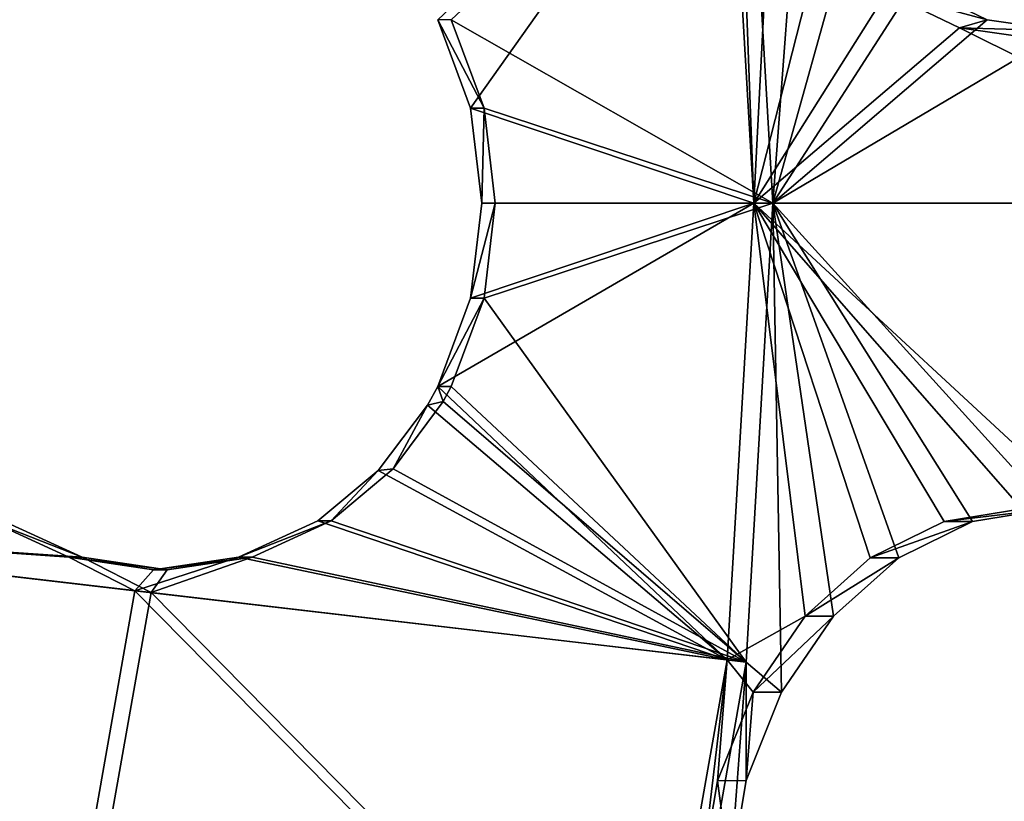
# Model space of a CAD drawing. Header units: millimetres. Extents: x 0 to 2133, y 0 to 2087.
# Tile 856 of 876: x 2057 to 2076, y 125 to 140. Entities that reach past the tile are written whole.
import ezdxf

# ---------------------------------------------------------------- set-up
doc = ezdxf.new("R2010")
doc.units = ezdxf.units.MM
doc.header["$LTSCALE"] = 25.4
doc.layers.get('0').update_dxf_attribs({"true_color": 0xff5454})

# ---------------------------------------------------------------- blocks, each defined once
blk = doc.blocks.new('COSMO-S-3382-4917.STL#2')
at = {"color": 250, "true_color": 0x282828}
mesh = blk.add_polyface(dxfattribs=at)
corners = [(1709.841, 208.672, 1539.288), (1710.486, 206.25, 1539.288), (1709.88, 193.269, 1539.288), (1711.624, 223.971, 1539.288), (1713.18, 228.005, 1539.288), (1715.203, 238.952, 1539.288), (1719.512, 248.991, 1539.288), (1720.53, 253.404, 1539.288), (1729.3, 268.606, 1539.288), (1727.528, 267.125, 1539.288), (1736.1, 279.922, 1539.288), (1742.261, 286.284, 1539.288), (1746.125, 291.615, 1539.288), (1758.024, 301.517, 1539.288), (1757.464, 302.04, 1539.288), (1769.955, 311.052, 1539.288), (1776.134, 313.868, 1539.288), (1783.424, 318.522, 1539.288), (1796.071, 322.98, 1539.288), (1797.683, 324.347, 1539.288), (1817.262, 328.591, 1539.288), (1812.531, 328.445, 1539.288), (1827.758, 330.758, 1539.288), (1839.095, 330.541, 1539.288), (1843.153, 331.254, 1539.288), (1860.945, 328.773, 1539.288), (1858.498, 329.925, 1539.288), (1873.578, 326.791, 1539.288), (1882.181, 323.337, 1539.288), (1888.182, 321.895, 1539.288), (1902.193, 314.391, 1539.288), (1902.104, 315.307, 1539.288), (1915.15, 307.118, 1539.288), (1920.405, 302.191, 1539.288), (1927.135, 297.443, 1539.288), (1936.294, 287.09, 1539.288), (1937.892, 286.419, 1539.288), (1949.402, 269.52, 1539.288), (1947.269, 274.2, 1539.288), (1955.136, 260.958, 1539.288), (1959.352, 249.987, 1539.288), (1961.381, 246.878, 1539.288), (1965.858, 229.054, 1539.288), (1965.917, 232.159, 1539.288), (1968.732, 207.323, 1539.288), (1968.68, 217.006, 1539.288), (1969.632, 201.633, 1539.288), (1968.758, 186.255, 1539.288), (1711.741, 177.98, 1539.288), (1711.508, 184.353, 1539.288), (1716.215, 162.944, 1539.288), (1715.397, 163.017, 1539.288), (1720.797, 148.592, 1539.288), (1724.472, 142.638, 1539.288), (1727.865, 134.907, 1539.288), (1736.043, 124.02, 1539.288), (1736.502, 122.154, 1539.288), (1750.594, 107.625, 1539.288), (1746.587, 110.512, 1539.288), (1757.978, 100.145, 1539.288), (1767.706, 93.925, 1539.288), (1767.283, 93.294, 1539.288), (1770.516, 91.197, 1539.288), (1786.887, 83.314, 1539.288), (1784.023, 83.796, 1539.288), (1798.311, 78.043, 1539.288), (1807.586, 76.097, 1539.288), (1813.179, 74.021, 1539.288), (1829.206, 72.482, 1539.288), (1828.419, 71.786, 1539.288), (1843.816, 71.369, 1539.288), (1851.127, 72.573, 1539.288), (1859.154, 72.776, 1539.288), (1872.717, 76.367, 1539.288), (1874.218, 75.987, 1539.288), (1893.355, 83.756, 1539.288), (1888.797, 80.957, 1539.288), (1902.685, 87.616, 1539.288), (1912.448, 94.526, 1539.288), (1915.688, 95.872, 1539.288), (1929.445, 108.368, 1539.288), (1927.624, 105.607, 1539.288), (1938.325, 116.686, 1539.288), (1943.859, 124.883, 1539.288), (1947.64, 128.953, 1539.288), (1955.275, 143.597, 1539.288), (1955.438, 142.235, 1539.288), (1963.364, 163.97, 1539.288), (1961.612, 156.346, 1539.288), (1966.073, 171.089, 1539.288), (1967.893, 185.418, 1539.288)]
mesh.append_faces([[corners[k] for k in face] for face in [(0, 1, 2), (1, 3, 4), (4, 5, 6), (6, 7, 8), (8, 10, 11), (11, 12, 13), (13, 15, 16), (16, 17, 18), (18, 19, 20), (20, 22, 23), (23, 24, 25), (25, 27, 28), (28, 29, 30), (30, 32, 33), (33, 34, 35), (35, 36, 37), (37, 39, 40), (40, 41, 42), (42, 43, 44), (48, 50, 51), (51, 50, 52), (52, 53, 54), (54, 55, 56), (56, 57, 58), (58, 57, 59), (59, 60, 61), (61, 60, 62), (62, 63, 64), (64, 63, 65), (65, 66, 67), (67, 68, 69), (69, 68, 70), (70, 71, 72), (72, 73, 74), (74, 75, 76), (76, 75, 77), (77, 78, 79), (79, 80, 81), (81, 80, 82), (82, 83, 84), (84, 85, 86), (86, 87, 88), (88, 87, 89), (89, 90, 47)]], dxfattribs={"vtx0": -1, "vtx1": -1, "color": 250})
mesh.append_faces([[corners[k] for k in face] for face in [(1, 0, 3), (4, 3, 5), (6, 5, 7), (8, 7, 9), (8, 9, 10), (11, 10, 12), (13, 12, 14), (13, 14, 15), (16, 15, 17), (18, 17, 19), (20, 19, 21), (20, 21, 22), (23, 22, 24), (25, 24, 26), (25, 26, 27), (28, 27, 29), (30, 29, 31), (30, 31, 32), (33, 32, 34), (35, 34, 36), (37, 36, 38), (37, 38, 39), (40, 39, 41), (42, 41, 43), (44, 43, 45), (44, 45, 46), (44, 46, 47), (1, 48, 2), (48, 1, 49), (48, 49, 50), (52, 50, 53), (54, 53, 55), (56, 55, 57), (59, 57, 60), (62, 60, 63), (65, 63, 66), (67, 66, 68), (70, 68, 71), (72, 71, 73), (74, 73, 75), (77, 75, 78), (79, 78, 80), (82, 80, 83), (84, 83, 85), (86, 85, 87), (89, 87, 90), (47, 90, 44)]], dxfattribs={"vtx0": -1, "vtx2": -1, "color": 250})
mesh = blk.add_polyface(dxfattribs=at)
corners = [(1735.545, 182.32, 1669.288), (1734.489, 198.294, 1669.288), (1734.03, 194.764, 1669.288), (1736.958, 178.45, 1669.288), (1738.52, 170.143, 1669.288), (1743.139, 159.432, 1669.288), (1742.915, 158.403, 1669.288), (1748.668, 147.265, 1669.288), (1752.806, 141.927, 1669.288), (1755.697, 136.885, 1669.288), (1765.612, 126.568, 1669.288), (1763.905, 127.41, 1669.288), (1773.176, 118.973, 1669.288), (1781.093, 113.91, 1669.288), (1780.749, 113.397, 1669.288), (1783.38, 111.69, 1669.288), (1798.69, 104.411, 1669.288), (1794.373, 105.666, 1669.288), (1806.002, 100.985, 1669.288), (1817.766, 98.414, 1669.288), (1818.103, 97.711, 1669.288), (1837.633, 96.135, 1669.288), (1830.506, 95.892, 1669.288), (1843.037, 95.552, 1669.288), (1857.572, 97.657, 1669.288), (1855.52, 96.697, 1669.288), (1867.781, 99.311, 1669.288), (1876.863, 102.925, 1669.288), (1879.646, 103.356, 1669.288), (1894.808, 111.749, 1669.288), (1890.949, 108.776, 1669.288), (1901.532, 115.495, 1669.288), (1910.759, 123.809, 1669.288), (1911.247, 123.418, 1669.288), (1924.139, 138.671, 1669.288), (1919.955, 132.435, 1669.288), (1927.537, 142.418, 1669.288), (1934.465, 155.795, 1669.288), (1933.884, 153.229, 1669.288), (1938.908, 164.713, 1669.288), (1941.363, 174.565, 1669.288), (1942.539, 176.712, 1669.288), (1944.585, 194.301, 1669.288), (1944.725, 189.056, 1669.288), (1944.661, 214.083, 1669.288), (1945.436, 201.571, 1669.288), (1735.449, 219.752, 1669.288), (1733.998, 207.3, 1669.288), (1735.82, 218.247, 1669.288), (1738.363, 231.944, 1669.288), (1740.903, 237.587, 1669.288), (1742.698, 243.706, 1669.288), (1749.554, 255.616, 1669.288), (1748.393, 254.874, 1669.288), (1755.37, 265.289, 1669.288), (1761.461, 271.682, 1669.288), (1763.529, 274.805, 1669.288), (1776.193, 285.204, 1669.288), (1772.757, 283.29, 1669.288), (1782.924, 290.624, 1669.288), (1793.219, 295.693, 1669.288), (1793.886, 296.705, 1669.288), (1811.921, 302.771, 1669.288), (1805.491, 301.445, 1669.288), (1817.575, 304.781, 1669.288), (1831.625, 306.182, 1669.288), (1829.968, 306.663, 1669.288), (1842.498, 307.066, 1669.288), (1851.619, 305.802, 1669.288), (1854.987, 305.985, 1669.288), (1871.179, 301.645, 1669.288), (1867.26, 303.434, 1669.288), (1879.146, 299.45, 1669.288), (1889.599, 293.861, 1669.288), (1890.477, 294.088, 1669.288), (1906.213, 282.732, 1669.288), (1901.094, 287.423, 1669.288), (1910.849, 279.549, 1669.288), (1920.421, 268.66, 1669.288), (1919.603, 270.577, 1669.288), (1927.235, 260.632, 1669.288), (1931.708, 252.154, 1669.288), (1933.638, 249.854, 1669.288), (1939.668, 233.809, 1669.288), (1938.72, 238.395, 1669.288), (1942.412, 226.415, 1669.288), (1944.013, 214.29, 1669.288)]
mesh.append_faces([[corners[k] for k in face] for face in [(44, 43, 45), (2, 46, 47)]], dxfattribs={"vtx0": -1, "color": 250})
mesh.append_faces([[corners[k] for k in face] for face in [(0, 1, 2), (1, 0, 3), (3, 4, 5), (5, 7, 8), (8, 9, 10), (10, 12, 13), (13, 15, 16), (16, 18, 19), (19, 20, 21), (21, 23, 24), (24, 26, 27), (27, 28, 29), (29, 31, 32), (32, 33, 34), (34, 36, 37), (37, 39, 40), (40, 41, 42), (46, 48, 49), (49, 50, 51), (51, 52, 53), (53, 52, 54), (54, 55, 56), (56, 57, 58), (58, 57, 59), (59, 60, 61), (61, 62, 63), (63, 62, 64), (64, 65, 66), (66, 65, 67), (67, 68, 69), (69, 70, 71), (71, 70, 72), (72, 73, 74), (74, 75, 76), (76, 75, 77), (77, 78, 79), (79, 78, 80), (80, 81, 82), (82, 83, 84), (84, 83, 85), (85, 86, 44)]], dxfattribs={"vtx0": -1, "vtx1": -1, "color": 250})
mesh.append_faces([[corners[k] for k in face] for face in [(42, 43, 44), (46, 2, 1)]], dxfattribs={"vtx0": -1, "vtx1": -1, "vtx2": -1, "color": 250})
mesh.append_faces([[corners[k] for k in face] for face in [(3, 0, 4), (5, 4, 6), (5, 6, 7), (8, 7, 9), (10, 9, 11), (10, 11, 12), (13, 12, 14), (13, 14, 15), (16, 15, 17), (16, 17, 18), (19, 18, 20), (21, 20, 22), (21, 22, 23), (24, 23, 25), (24, 25, 26), (27, 26, 28), (29, 28, 30), (29, 30, 31), (32, 31, 33), (34, 33, 35), (34, 35, 36), (37, 36, 38), (37, 38, 39), (40, 39, 41), (42, 41, 43), (46, 1, 48), (49, 48, 50), (51, 50, 52), (54, 52, 55), (56, 55, 57), (59, 57, 60), (61, 60, 62), (64, 62, 65), (67, 65, 68), (69, 68, 70), (72, 70, 73), (74, 73, 75), (77, 75, 78), (80, 78, 81), (82, 81, 83), (85, 83, 86), (44, 86, 42)]], dxfattribs={"vtx0": -1, "vtx2": -1, "color": 250})
mesh = blk.add_polyface(dxfattribs=at)
corners = [(1734.165, 205.552, 1666.919), (1735.133, 201.301, 1666.919), (1734.849, 188.578, 1666.919), (1736.212, 222.415, 1666.919), (1735.839, 213.433, 1666.919), (1737.949, 225.401, 1666.919), (1740.938, 238.731, 1666.919), (1741.435, 237.042, 1666.919), (1748.221, 254.078, 1666.919), (1746.248, 248.201, 1666.919), (1752.324, 258.725, 1666.919), (1757.87, 268.058, 1666.919), (1759.581, 268.472, 1666.919), (1769.638, 280.309, 1666.919), (1767.92, 277.312, 1666.919), (1777.229, 285.123, 1666.919), (1783.218, 290.514, 1666.919), (1787.382, 291.801, 1666.919), (1798.259, 298.408, 1666.919), (1798.242, 297.255, 1666.919), (1809.661, 301.411, 1666.919), (1814.372, 303.787, 1666.919), (1821.486, 304.213, 1666.919), (1831.139, 306.512, 1666.919), (1833.556, 305.624, 1666.919), (1839.632, 306.854, 1666.919), (1839.632, 305.801, 1666.919), (1848.125, 306.512, 1666.919), (1845.708, 305.624, 1666.919), (1857.778, 304.213, 1666.919), (1864.892, 303.787, 1666.919), (1869.603, 301.411, 1666.919), (1881.005, 298.408, 1666.919), (1881.022, 297.255, 1666.919), (1896.046, 290.514, 1666.919), (1891.882, 291.801, 1666.919), (1902.035, 285.123, 1666.919), (1909.627, 280.309, 1666.919), (1911.344, 277.312, 1666.919), (1921.394, 268.058, 1666.919), (1919.683, 268.472, 1666.919), (1926.94, 258.725, 1666.919), (1931.043, 254.078, 1666.919), (1933.016, 248.201, 1666.919), (1938.326, 238.731, 1666.919), (1937.829, 237.042, 1666.919), (1941.315, 225.401, 1666.919), (1943.052, 222.415, 1666.919), (1943.425, 213.433, 1666.919), (1945.099, 205.552, 1666.919), (1944.131, 201.301, 1666.919), (1944.415, 188.578, 1666.919), (1735.839, 189.17, 1666.919), (1738.247, 171.935, 1666.919), (1737.949, 177.202, 1666.919), (1741.435, 165.561, 1666.919), (1744.27, 156.052, 1666.919), (1746.248, 154.402, 1666.919), (1752.764, 141.341, 1666.919), (1752.324, 143.878, 1666.919), (1759.581, 134.131, 1666.919), (1763.507, 128.182, 1666.919), (1767.92, 125.291, 1666.919), (1776.222, 116.918, 1666.919), (1777.229, 117.48, 1666.919), (1790.579, 107.839, 1666.919), (1787.382, 110.802, 1666.919), (1798.242, 105.348, 1666.919), (1806.207, 101.181, 1666.919), (1809.661, 101.192, 1666.919), (1822.7, 97.115, 1666.919), (1821.486, 98.39, 1666.919), (1833.556, 96.979, 1666.919), (1839.632, 95.749, 1666.919), (1845.708, 96.979, 1666.919), (1856.564, 97.115, 1666.919), (1857.778, 98.39, 1666.919), (1873.057, 101.181, 1666.919), (1869.603, 101.192, 1666.919), (1881.022, 105.348, 1666.919), (1888.685, 107.839, 1666.919), (1891.882, 110.802, 1666.919), (1903.042, 116.918, 1666.919), (1902.035, 117.48, 1666.919), (1911.344, 125.291, 1666.919), (1915.757, 128.182, 1666.919), (1919.683, 134.131, 1666.919), (1926.5, 141.341, 1666.919), (1926.94, 143.878, 1666.919), (1934.994, 156.052, 1666.919), (1933.016, 154.402, 1666.919), (1937.829, 165.561, 1666.919), (1941.017, 171.935, 1666.919), (1941.315, 177.202, 1666.919), (1943.425, 189.17, 1666.919)]
mesh.append_faces([[corners[k] for k in face] for face in [(0, 1, 2), (1, 3, 4), (4, 3, 5), (5, 6, 7), (7, 8, 9), (9, 8, 10), (10, 11, 12), (12, 13, 14), (14, 13, 15), (15, 16, 17), (17, 18, 19), (19, 18, 20), (20, 21, 22), (22, 23, 24), (24, 25, 26), (26, 27, 28), (28, 27, 29), (29, 30, 31), (31, 32, 33), (33, 34, 35), (35, 34, 36), (36, 37, 38), (38, 39, 40), (40, 39, 41), (41, 42, 43), (43, 44, 45), (45, 44, 46), (46, 47, 48), (48, 49, 50), (2, 52, 53), (52, 2, 1), (53, 55, 56), (56, 57, 58), (58, 60, 61), (61, 62, 63), (63, 64, 65), (65, 67, 68), (68, 69, 70), (70, 72, 73), (73, 74, 75), (75, 76, 77), (77, 79, 80), (80, 81, 82), (82, 84, 85), (85, 86, 87), (87, 88, 89), (89, 91, 92), (92, 93, 51)]], dxfattribs={"vtx0": -1, "vtx1": -1, "color": 250})
mesh.append_faces([[corners[k] for k in face] for face in [(1, 0, 3), (5, 3, 6), (7, 6, 8), (10, 8, 11), (12, 11, 13), (15, 13, 16), (17, 16, 18), (20, 18, 21), (22, 21, 23), (24, 23, 25), (26, 25, 27), (29, 27, 30), (31, 30, 32), (33, 32, 34), (36, 34, 37), (38, 37, 39), (41, 39, 42), (43, 42, 44), (46, 44, 47), (48, 47, 49), (50, 49, 51), (53, 52, 54), (53, 54, 55), (56, 55, 57), (58, 57, 59), (58, 59, 60), (61, 60, 62), (63, 62, 64), (65, 64, 66), (65, 66, 67), (68, 67, 69), (70, 69, 71), (70, 71, 72), (73, 72, 74), (75, 74, 76), (77, 76, 78), (77, 78, 79), (80, 79, 81), (82, 81, 83), (82, 83, 84), (85, 84, 86), (87, 86, 88), (89, 88, 90), (89, 90, 91), (92, 91, 93), (51, 93, 94), (51, 94, 50)]], dxfattribs={"vtx0": -1, "vtx2": -1, "color": 250})
mesh = blk.add_polyface(dxfattribs=at)
corners = [(1914.234, 210.021, 1693.573), (1909.338, 203.115, 1696.989), (1908.713, 204.801, 1697.324)]
mesh.append_faces([[corners[k] for k in face] for face in [(0, 1, 2)]], dxfattribs={"color": 250})
mesh = blk.add_polyface(dxfattribs=at)
corners = [(1915.11, 201.301, 1694.288), (1914.6, 210.064, 1694.288), (1908.971, 204.801, 1698.102)]
mesh.append_faces([[corners[k] for k in face] for face in [(0, 1, 2)]], dxfattribs={"color": 250})
mesh = blk.add_polyface(dxfattribs=at)
corners = [(1914.742, 201.301, 1693.573), (1909.338, 203.115, 1696.989), (1914.234, 210.021, 1693.573)]
mesh.append_faces([[corners[k] for k in face] for face in [(0, 1, 2)]], dxfattribs={"color": 250})
mesh = blk.add_polyface(dxfattribs=at)
corners = [(1914.742, 201.301, 1693.573), (1914.234, 210.021, 1693.573), (1914.437, 209.545, 1693.474)]
mesh.append_faces([[corners[k] for k in face] for face in [(0, 1, 2)]], dxfattribs={"color": 250})
mesh = blk.add_polyface(dxfattribs=at)
corners = [(1915.61, 208.01, 1693.754), (1914.6, 210.064, 1694.288), (1915.11, 201.301, 1694.288)]
mesh.append_faces([[corners[k] for k in face] for face in [(0, 1, 2)]], dxfattribs={"color": 250})
mesh = blk.add_polyface(dxfattribs=at)
corners = [(1915.084, 207.856, 1693.151), (1914.742, 201.301, 1693.573), (1914.437, 209.545, 1693.474)]
mesh.append_faces([[corners[k] for k in face] for face in [(0, 1, 2)]], dxfattribs={"color": 250})
mesh = blk.add_polyface(dxfattribs=at)
corners = [(1916.052, 206.418, 1692.568), (1914.742, 201.301, 1693.573), (1915.084, 207.856, 1693.151)]
mesh.append_faces([[corners[k] for k in face] for face in [(0, 1, 2)]], dxfattribs={"color": 250})
mesh = blk.add_polyface(dxfattribs=at)
corners = [(1916.577, 206.572, 1693.171), (1915.61, 208.01, 1693.754), (1915.11, 201.301, 1694.288)]
mesh.append_faces([[corners[k] for k in face] for face in [(0, 1, 2)]], dxfattribs={"color": 250})
mesh = blk.add_polyface(dxfattribs=at)
corners = [(1917.8, 205.477, 1692.367), (1916.577, 206.572, 1693.171), (1915.11, 201.301, 1694.288)]
mesh.append_faces([[corners[k] for k in face] for face in [(0, 1, 2)]], dxfattribs={"color": 250})
mesh = blk.add_polyface(dxfattribs=at)
corners = [(1917.275, 205.323, 1691.764), (1914.742, 201.301, 1693.573), (1916.052, 206.418, 1692.568)]
mesh.append_faces([[corners[k] for k in face] for face in [(0, 1, 2)]], dxfattribs={"color": 250})
mesh = blk.add_polyface(dxfattribs=at)
corners = [(1919.196, 204.8, 1691.396), (1917.8, 205.477, 1692.367), (1915.11, 201.301, 1694.288)]
mesh.append_faces([[corners[k] for k in face] for face in [(0, 1, 2)]], dxfattribs={"color": 250})
mesh = blk.add_polyface(dxfattribs=at)
corners = [(1917.275, 205.323, 1691.764), (1919.196, 204.8, 1691.396), (1918.67, 204.646, 1690.794), (1917.8, 205.477, 1692.367)]
mesh.append_faces([[corners[k] for k in face] for face in [(0, 1, 2), (1, 0, 3)]], dxfattribs={"vtx0": -1, "color": 250})
mesh = blk.add_polyface(dxfattribs=at)
corners = [(1918.67, 204.646, 1690.794), (1914.742, 201.301, 1693.573), (1917.275, 205.323, 1691.764)]
mesh.append_faces([[corners[k] for k in face] for face in [(0, 1, 2)]], dxfattribs={"color": 250})
mesh = blk.add_polyface(dxfattribs=at)
corners = [(1909.596, 203.115, 1697.767), (1908.713, 204.801, 1697.324), (1909.338, 203.115, 1696.989), (1908.971, 204.801, 1698.102)]
mesh.append_faces([[corners[k] for k in face] for face in [(0, 1, 2), (1, 0, 3)]], dxfattribs={"vtx0": -1, "color": 250})
mesh = blk.add_polyface(dxfattribs=at)
corners = [(1915.11, 201.301, 1694.288), (1908.971, 204.801, 1698.102), (1909.596, 203.115, 1697.767)]
mesh.append_faces([[corners[k] for k in face] for face in [(0, 1, 2)]], dxfattribs={"color": 250})
mesh = blk.add_polyface(dxfattribs=at)
corners = [(1920.665, 204.588, 1690.327), (1919.196, 204.8, 1691.396), (1915.11, 201.301, 1694.288)]
mesh.append_faces([[corners[k] for k in face] for face in [(0, 1, 2)]], dxfattribs={"color": 250})
mesh = blk.add_polyface(dxfattribs=at)
corners = [(1918.67, 204.646, 1690.794), (1920.665, 204.588, 1690.327), (1920.14, 204.434, 1689.725), (1919.196, 204.8, 1691.396)]
mesh.append_faces([[corners[k] for k in face] for face in [(0, 1, 2), (1, 0, 3)]], dxfattribs={"vtx0": -1, "color": 250})
mesh = blk.add_polyface(dxfattribs=at)
corners = [(1925.396, 201.301, 1685.666), (1914.742, 201.301, 1693.573), (1918.67, 204.646, 1690.794)]
mesh.append_faces([[corners[k] for k in face] for face in [(0, 1, 2)]], dxfattribs={"color": 250})
mesh = blk.add_polyface(dxfattribs=at)
corners = [(1925.822, 201.301, 1686.352), (1920.665, 204.588, 1690.327), (1915.11, 201.301, 1694.288)]
mesh.append_faces([[corners[k] for k in face] for face in [(0, 1, 2)]], dxfattribs={"color": 250})
mesh = blk.add_polyface(dxfattribs=at)
corners = [(1925.396, 201.301, 1685.666), (1918.67, 204.646, 1690.794), (1920.14, 204.434, 1689.725)]
mesh.append_faces([[corners[k] for k in face] for face in [(0, 1, 2)]], dxfattribs={"color": 250})
mesh = blk.add_polyface(dxfattribs=at)
corners = [(1914.742, 201.301, 1693.573), (1909.551, 201.301, 1696.874), (1909.338, 203.115, 1696.989)]
mesh.append_faces([[corners[k] for k in face] for face in [(0, 1, 2)]], dxfattribs={"color": 250})
mesh = blk.add_polyface(dxfattribs=at)
corners = [(1909.596, 203.115, 1697.767), (1909.551, 201.301, 1696.874), (1909.81, 201.301, 1697.652), (1909.338, 203.115, 1696.989)]
mesh.append_faces([[corners[k] for k in face] for face in [(0, 1, 2), (1, 0, 3)]], dxfattribs={"vtx0": -1, "color": 250})
mesh = blk.add_polyface(dxfattribs=at)
corners = [(1915.11, 201.301, 1694.288), (1909.596, 203.115, 1697.767), (1909.81, 201.301, 1697.652)]
mesh.append_faces([[corners[k] for k in face] for face in [(0, 1, 2)]], dxfattribs={"color": 250})
mesh = blk.add_polyface(dxfattribs=at)
corners = [(1914.742, 201.301, 1693.573), (1914.234, 192.582, 1693.573), (1908.713, 197.801, 1697.324)]
mesh.append_faces([[corners[k] for k in face] for face in [(0, 1, 2)]], dxfattribs={"color": 250})
mesh = blk.add_polyface(dxfattribs=at)
corners = [(1914.742, 201.301, 1693.573), (1908.713, 197.801, 1697.324), (1909.337, 199.487, 1696.989)]
mesh.append_faces([[corners[k] for k in face] for face in [(0, 1, 2)]], dxfattribs={"color": 250})
mesh = blk.add_polyface(dxfattribs=at)
corners = [(1914.742, 201.301, 1693.573), (1909.337, 199.487, 1696.989), (1909.551, 201.301, 1696.874)]
mesh.append_faces([[corners[k] for k in face] for face in [(0, 1, 2)]], dxfattribs={"color": 250})
mesh = blk.add_polyface(dxfattribs=at)
corners = [(1909.81, 201.301, 1697.652), (1909.337, 199.487, 1696.989), (1909.596, 199.487, 1697.767), (1909.551, 201.301, 1696.874)]
mesh.append_faces([[corners[k] for k in face] for face in [(0, 1, 2), (1, 0, 3)]], dxfattribs={"vtx0": -1, "color": 250})
mesh = blk.add_polyface(dxfattribs=at)
corners = [(1915.11, 201.301, 1694.288), (1909.81, 201.301, 1697.652), (1909.596, 199.487, 1697.767)]
mesh.append_faces([[corners[k] for k in face] for face in [(0, 1, 2)]], dxfattribs={"color": 250})
mesh = blk.add_polyface(dxfattribs=at)
corners = [(1915.11, 201.301, 1694.288), (1909.596, 199.487, 1697.767), (1914.6, 192.539, 1694.288)]
mesh.append_faces([[corners[k] for k in face] for face in [(0, 1, 2)]], dxfattribs={"color": 250})
mesh = blk.add_polyface(dxfattribs=at)
corners = [(1915.724, 193.416, 1692.631), (1914.234, 192.582, 1693.573), (1914.742, 201.301, 1693.573)]
mesh.append_faces([[corners[k] for k in face] for face in [(0, 1, 2)]], dxfattribs={"color": 250})
mesh = blk.add_polyface(dxfattribs=at)
corners = [(1915.275, 191.966, 1693.792), (1915.11, 201.301, 1694.288), (1914.6, 192.539, 1694.288)]
mesh.append_faces([[corners[k] for k in face] for face in [(0, 1, 2)]], dxfattribs={"color": 250})
mesh = blk.add_polyface(dxfattribs=at)
corners = [(1925.396, 201.301, 1685.666), (1921.306, 195.228, 1688.724), (1914.742, 201.301, 1693.573)]
mesh.append_faces([[corners[k] for k in face] for face in [(0, 1, 2)]], dxfattribs={"color": 250})
mesh = blk.add_polyface(dxfattribs=at)
corners = [(1921.306, 195.228, 1688.724), (1919.858, 195.466, 1689.822), (1914.742, 201.301, 1693.573)]
mesh.append_faces([[corners[k] for k in face] for face in [(0, 1, 2)]], dxfattribs={"color": 250})
mesh = blk.add_polyface(dxfattribs=at)
corners = [(1919.858, 195.466, 1689.822), (1918.375, 195.226, 1690.889), (1914.742, 201.301, 1693.573)]
mesh.append_faces([[corners[k] for k in face] for face in [(0, 1, 2)]], dxfattribs={"color": 250})
mesh = blk.add_polyface(dxfattribs=at)
corners = [(1918.375, 195.226, 1690.889), (1916.968, 194.528, 1691.845), (1914.742, 201.301, 1693.573)]
mesh.append_faces([[corners[k] for k in face] for face in [(0, 1, 2)]], dxfattribs={"color": 250})
mesh = blk.add_polyface(dxfattribs=at)
corners = [(1916.968, 194.528, 1691.845), (1915.724, 193.416, 1692.631), (1914.742, 201.301, 1693.573)]
mesh.append_faces([[corners[k] for k in face] for face in [(0, 1, 2)]], dxfattribs={"color": 250})
mesh = blk.add_polyface(dxfattribs=at)
corners = [(1918.917, 195.226, 1691.486), (1915.11, 201.301, 1694.288), (1917.51, 194.528, 1692.443)]
mesh.append_faces([[corners[k] for k in face] for face in [(0, 1, 2)]], dxfattribs={"color": 250})
mesh = blk.add_polyface(dxfattribs=at)
corners = [(1920.399, 195.466, 1690.417), (1915.11, 201.301, 1694.288), (1918.917, 195.226, 1691.486)]
mesh.append_faces([[corners[k] for k in face] for face in [(0, 1, 2)]], dxfattribs={"color": 250})
mesh = blk.add_polyface(dxfattribs=at)
corners = [(1925.822, 201.301, 1686.352), (1915.11, 201.301, 1694.288), (1920.399, 195.466, 1690.417)]
mesh.append_faces([[corners[k] for k in face] for face in [(0, 1, 2)]], dxfattribs={"color": 250})
mesh = blk.add_polyface(dxfattribs=at)
corners = [(1916.268, 193.417, 1693.23), (1915.11, 201.301, 1694.288), (1915.275, 191.966, 1693.792)]
mesh.append_faces([[corners[k] for k in face] for face in [(0, 1, 2)]], dxfattribs={"color": 250})
mesh = blk.add_polyface(dxfattribs=at)
corners = [(1917.51, 194.528, 1692.443), (1915.11, 201.301, 1694.288), (1916.268, 193.417, 1693.23)]
mesh.append_faces([[corners[k] for k in face] for face in [(0, 1, 2)]], dxfattribs={"color": 250})
mesh = blk.add_polyface(dxfattribs=at)
corners = [(1909.596, 199.487, 1697.767), (1908.713, 197.801, 1697.324), (1908.971, 197.801, 1698.102), (1909.337, 199.487, 1696.989)]
mesh.append_faces([[corners[k] for k in face] for face in [(0, 1, 2), (1, 0, 3)]], dxfattribs={"vtx0": -1, "color": 250})
mesh = blk.add_polyface(dxfattribs=at)
corners = [(1914.6, 192.539, 1694.288), (1909.596, 199.487, 1697.767), (1908.971, 197.801, 1698.102)]
mesh.append_faces([[corners[k] for k in face] for face in [(0, 1, 2)]], dxfattribs={"color": 250})
mesh = blk.add_polyface(dxfattribs=at)
corners = [(1914.234, 192.582, 1693.573), (1908.514, 197.443, 1697.431), (1908.713, 197.801, 1697.324)]
mesh.append_faces([[corners[k] for k in face] for face in [(0, 1, 2)]], dxfattribs={"color": 250})
mesh = blk.add_polyface(dxfattribs=at)
corners = [(1908.713, 197.801, 1697.324), (1908.514, 197.443, 1697.431), (1908.814, 197.513, 1698.186)]
mesh.append_faces([[corners[k] for k in face] for face in [(0, 1, 2)]], dxfattribs={"color": 250})
mesh = blk.add_polyface(dxfattribs=at)
corners = [(1908.713, 197.801, 1697.324), (1908.814, 197.513, 1698.186), (1908.971, 197.801, 1698.102)]
mesh.append_faces([[corners[k] for k in face] for face in [(0, 1, 2)]], dxfattribs={"color": 250})
mesh = blk.add_polyface(dxfattribs=at)
corners = [(1914.6, 192.539, 1694.288), (1908.971, 197.801, 1698.102), (1908.814, 197.513, 1698.186)]
mesh.append_faces([[corners[k] for k in face] for face in [(0, 1, 2)]], dxfattribs={"color": 250})
mesh = blk.add_polyface(dxfattribs=at)
corners = [(1914.6, 192.539, 1694.288), (1908.814, 197.513, 1698.186), (1907.862, 196.227, 1698.695)]
mesh.append_faces([[corners[k] for k in face] for face in [(0, 1, 2)]], dxfattribs={"color": 250})
mesh = blk.add_polyface(dxfattribs=at)
corners = [(1908.814, 197.513, 1698.186), (1908.514, 197.443, 1697.431), (1907.862, 196.227, 1698.695)]
mesh.append_faces([[corners[k] for k in face] for face in [(0, 1, 2)]], dxfattribs={"color": 250})
mesh = blk.add_polyface(dxfattribs=at)
corners = [(1914.234, 192.582, 1693.573), (1907.577, 196.199, 1697.934), (1908.514, 197.443, 1697.431)]
mesh.append_faces([[corners[k] for k in face] for face in [(0, 1, 2)]], dxfattribs={"color": 250})
mesh = blk.add_polyface(dxfattribs=at)
corners = [(1908.514, 197.443, 1697.431), (1907.577, 196.199, 1697.934), (1907.862, 196.227, 1698.695)]
mesh.append_faces([[corners[k] for k in face] for face in [(0, 1, 2)]], dxfattribs={"color": 250})
mesh = blk.add_polyface(dxfattribs=at)
corners = [(1914.234, 192.582, 1693.573), (1906.421, 195.239, 1698.553), (1907.577, 196.199, 1697.934)]
mesh.append_faces([[corners[k] for k in face] for face in [(0, 1, 2)]], dxfattribs={"color": 250})
mesh = blk.add_polyface(dxfattribs=at)
corners = [(1906.679, 195.239, 1699.328), (1907.577, 196.199, 1697.934), (1906.421, 195.239, 1698.553)]
mesh.append_faces([[corners[k] for k in face] for face in [(0, 1, 2)]], dxfattribs={"color": 250})
mesh = blk.add_polyface(dxfattribs=at)
corners = [(1914.6, 192.539, 1694.288), (1907.862, 196.227, 1698.695), (1906.679, 195.239, 1699.328)]
mesh.append_faces([[corners[k] for k in face] for face in [(0, 1, 2)]], dxfattribs={"color": 250})
mesh = blk.add_polyface(dxfattribs=at)
corners = [(1906.679, 195.239, 1699.328), (1907.862, 196.227, 1698.695), (1907.577, 196.199, 1697.934)]
mesh.append_faces([[corners[k] for k in face] for face in [(0, 1, 2)]], dxfattribs={"color": 250})
mesh = blk.add_polyface(dxfattribs=at)
corners = [(1920.399, 195.466, 1690.417), (1918.375, 195.226, 1690.889), (1919.858, 195.466, 1689.822), (1918.917, 195.226, 1691.486)]
mesh.append_faces([[corners[k] for k in face] for face in [(0, 1, 2), (1, 0, 3)]], dxfattribs={"vtx0": -1, "color": 250})
mesh = blk.add_polyface(dxfattribs=at)
corners = [(1891.02, 195.295, 1706.071), (1901.645, 186.604, 1700.396), (1889.975, 189.37, 1706.071), (1902.932, 193.903, 1700.396)]
mesh.append_faces([[corners[k] for k in face] for face in [(0, 1, 2), (1, 0, 3)]], dxfattribs={"vtx0": -1, "color": 250})
mesh = blk.add_polyface(dxfattribs=at)
corners = [(1901.947, 186.533, 1701.138), (1891.268, 195.266, 1706.834), (1890.219, 189.312, 1706.834), (1903.24, 193.867, 1701.138)]
mesh.append_faces([[corners[k] for k in face] for face in [(0, 1, 2), (1, 0, 3)]], dxfattribs={"vtx0": -1, "color": 250})
mesh = blk.add_polyface(dxfattribs=at)
corners = [(1901.671, 194.54, 1701.095), (1891.02, 195.295, 1706.071), (1900.158, 195.239, 1701.903)]
mesh.append_faces([[corners[k] for k in face] for face in [(0, 1, 2)]], dxfattribs={"color": 250})
mesh = blk.add_polyface(dxfattribs=at)
corners = [(1902.932, 193.903, 1700.396), (1891.02, 195.295, 1706.071), (1901.671, 194.54, 1701.095)]
mesh.append_faces([[corners[k] for k in face] for face in [(0, 1, 2)]], dxfattribs={"color": 250})
mesh = blk.add_polyface(dxfattribs=at)
corners = [(1901.926, 194.54, 1701.865), (1900.414, 195.239, 1702.671), (1891.268, 195.266, 1706.834)]
mesh.append_faces([[corners[k] for k in face] for face in [(0, 1, 2)]], dxfattribs={"color": 250})
mesh = blk.add_polyface(dxfattribs=at)
corners = [(1903.24, 193.867, 1701.138), (1901.926, 194.54, 1701.865), (1891.268, 195.266, 1706.834)]
mesh.append_faces([[corners[k] for k in face] for face in [(0, 1, 2)]], dxfattribs={"color": 250})
mesh = blk.add_polyface(dxfattribs=at)
corners = [(1900.158, 195.239, 1701.903), (1901.926, 194.54, 1701.865), (1901.671, 194.54, 1701.095), (1900.414, 195.239, 1702.671)]
mesh.append_faces([[corners[k] for k in face] for face in [(0, 1, 2), (1, 0, 3)]], dxfattribs={"vtx0": -1, "color": 250})
mesh = blk.add_polyface(dxfattribs=at)
corners = [(1914.234, 192.582, 1693.573), (1904.91, 194.54, 1699.363), (1906.421, 195.239, 1698.553)]
mesh.append_faces([[corners[k] for k in face] for face in [(0, 1, 2)]], dxfattribs={"color": 250})
mesh = blk.add_polyface(dxfattribs=at)
corners = [(1904.91, 194.54, 1699.363), (1906.679, 195.239, 1699.328), (1906.421, 195.239, 1698.553), (1905.167, 194.54, 1700.136)]
mesh.append_faces([[corners[k] for k in face] for face in [(0, 1, 2), (1, 0, 3)]], dxfattribs={"vtx0": -1, "color": 250})
mesh = blk.add_polyface(dxfattribs=at)
corners = [(1914.6, 192.539, 1694.288), (1906.679, 195.239, 1699.328), (1905.167, 194.54, 1700.136)]
mesh.append_faces([[corners[k] for k in face] for face in [(0, 1, 2)]], dxfattribs={"color": 250})
mesh = blk.add_polyface(dxfattribs=at)
corners = [(1918.917, 195.226, 1691.486), (1916.968, 194.528, 1691.845), (1918.375, 195.226, 1690.889), (1917.51, 194.528, 1692.443)]
mesh.append_faces([[corners[k] for k in face] for face in [(0, 1, 2), (1, 0, 3)]], dxfattribs={"vtx0": -1, "color": 250})
mesh = blk.add_polyface(dxfattribs=at)
corners = [(1903.29, 194.301, 1700.229), (1902.932, 193.903, 1700.396), (1901.671, 194.54, 1701.095)]
mesh.append_faces([[corners[k] for k in face] for face in [(0, 1, 2)]], dxfattribs={"color": 250})
mesh = blk.add_polyface(dxfattribs=at)
corners = [(1901.671, 194.54, 1701.095), (1903.547, 194.301, 1701.001), (1903.29, 194.301, 1700.229), (1901.926, 194.54, 1701.865)]
mesh.append_faces([[corners[k] for k in face] for face in [(0, 1, 2), (1, 0, 3)]], dxfattribs={"vtx0": -1, "color": 250})
mesh = blk.add_polyface(dxfattribs=at)
corners = [(1903.547, 194.301, 1701.001), (1901.926, 194.54, 1701.865), (1903.24, 193.867, 1701.138)]
mesh.append_faces([[corners[k] for k in face] for face in [(0, 1, 2)]], dxfattribs={"color": 250})
mesh = blk.add_polyface(dxfattribs=at)
corners = [(1904.91, 194.54, 1699.363), (1902.932, 193.903, 1700.396), (1903.29, 194.301, 1700.229)]
mesh.append_faces([[corners[k] for k in face] for face in [(0, 1, 2)]], dxfattribs={"color": 250})
mesh = blk.add_polyface(dxfattribs=at)
corners = [(1914.234, 192.582, 1693.573), (1902.932, 193.903, 1700.396), (1904.91, 194.54, 1699.363)]
mesh.append_faces([[corners[k] for k in face] for face in [(0, 1, 2)]], dxfattribs={"color": 250})
mesh = blk.add_polyface(dxfattribs=at)
corners = [(1914.6, 192.539, 1694.288), (1905.167, 194.54, 1700.136), (1903.24, 193.867, 1701.138)]
mesh.append_faces([[corners[k] for k in face] for face in [(0, 1, 2)]], dxfattribs={"color": 250})
mesh = blk.add_polyface(dxfattribs=at)
corners = [(1905.167, 194.54, 1700.136), (1903.547, 194.301, 1701.001), (1903.24, 193.867, 1701.138)]
mesh.append_faces([[corners[k] for k in face] for face in [(0, 1, 2)]], dxfattribs={"color": 250})
mesh = blk.add_polyface(dxfattribs=at)
corners = [(1903.29, 194.301, 1700.229), (1905.167, 194.54, 1700.136), (1904.91, 194.54, 1699.363), (1903.547, 194.301, 1701.001)]
mesh.append_faces([[corners[k] for k in face] for face in [(0, 1, 2), (1, 0, 3)]], dxfattribs={"vtx0": -1, "color": 250})
mesh = blk.add_polyface(dxfattribs=at)
corners = [(1917.51, 194.528, 1692.443), (1915.724, 193.416, 1692.631), (1916.968, 194.528, 1691.845), (1916.268, 193.417, 1693.23)]
mesh.append_faces([[corners[k] for k in face] for face in [(0, 1, 2), (1, 0, 3)]], dxfattribs={"vtx0": -1, "color": 250})
mesh = blk.add_polyface(dxfattribs=at)
corners = [(1902.932, 193.903, 1700.396), (1912.717, 183.98, 1693.573), (1901.645, 186.604, 1700.396), (1914.234, 192.582, 1693.573)]
mesh.append_faces([[corners[k] for k in face] for face in [(0, 1, 2), (1, 0, 3)]], dxfattribs={"vtx0": -1, "color": 250})
mesh = blk.add_polyface(dxfattribs=at)
corners = [(1913.076, 183.895, 1694.288), (1903.24, 193.867, 1701.138), (1901.947, 186.533, 1701.138), (1914.6, 192.539, 1694.288)]
mesh.append_faces([[corners[k] for k in face] for face in [(0, 1, 2), (1, 0, 3)]], dxfattribs={"vtx0": -1, "color": 250})
mesh = blk.add_polyface(dxfattribs=at)
corners = [(1915.724, 193.416, 1692.631), (1914.73, 191.966, 1693.192), (1914.234, 192.582, 1693.573)]
mesh.append_faces([[corners[k] for k in face] for face in [(0, 1, 2)]], dxfattribs={"color": 250})
mesh = blk.add_polyface(dxfattribs=at)
corners = [(1916.268, 193.417, 1693.23), (1914.73, 191.966, 1693.192), (1915.724, 193.416, 1692.631), (1915.275, 191.966, 1693.792)]
mesh.append_faces([[corners[k] for k in face] for face in [(0, 1, 2), (1, 0, 3)]], dxfattribs={"vtx0": -1, "color": 250})
mesh = blk.add_polyface(dxfattribs=at)
corners = [(1914.234, 192.582, 1693.573), (1913.744, 188.466, 1693.502), (1912.717, 183.98, 1693.573)]
mesh.append_faces([[corners[k] for k in face] for face in [(0, 1, 2)]], dxfattribs={"color": 250})
mesh = blk.add_polyface(dxfattribs=at)
corners = [(1914.6, 192.539, 1694.288), (1913.076, 183.895, 1694.288), (1914.291, 188.466, 1694.104)]
mesh.append_faces([[corners[k] for k in face] for face in [(0, 1, 2)]], dxfattribs={"color": 250})
mesh = blk.add_polyface(dxfattribs=at)
corners = [(1914.234, 192.582, 1693.573), (1914.054, 190.277, 1693.489), (1913.744, 188.466, 1693.502)]
mesh.append_faces([[corners[k] for k in face] for face in [(0, 1, 2)]], dxfattribs={"color": 250})
mesh = blk.add_polyface(dxfattribs=at)
corners = [(1914.73, 191.966, 1693.192), (1914.054, 190.277, 1693.489), (1914.234, 192.582, 1693.573)]
mesh.append_faces([[corners[k] for k in face] for face in [(0, 1, 2)]], dxfattribs={"color": 250})
mesh = blk.add_polyface(dxfattribs=at)
corners = [(1914.6, 190.278, 1694.09), (1914.6, 192.539, 1694.288), (1914.291, 188.466, 1694.104)]
mesh.append_faces([[corners[k] for k in face] for face in [(0, 1, 2)]], dxfattribs={"color": 250})
mesh = blk.add_polyface(dxfattribs=at)
corners = [(1915.275, 191.966, 1693.792), (1914.6, 192.539, 1694.288), (1914.6, 190.278, 1694.09)]
mesh.append_faces([[corners[k] for k in face] for face in [(0, 1, 2)]], dxfattribs={"color": 250})
mesh = blk.add_polyface(dxfattribs=at)
corners = [(1914.73, 191.966, 1693.192), (1914.6, 190.278, 1694.09), (1914.054, 190.277, 1693.489), (1915.275, 191.966, 1693.792)]
mesh.append_faces([[corners[k] for k in face] for face in [(0, 1, 2), (1, 0, 3)]], dxfattribs={"vtx0": -1, "color": 250})
mesh = blk.add_polyface(dxfattribs=at)
corners = [(1914.054, 190.277, 1693.489), (1914.291, 188.466, 1694.104), (1913.744, 188.466, 1693.502), (1914.6, 190.278, 1694.09)]
mesh.append_faces([[corners[k] for k in face] for face in [(0, 1, 2), (1, 0, 3)]], dxfattribs={"vtx0": -1, "color": 250})

msp = doc.modelspace()

# ---------------------------------------------------------------- block references
at = {"color": 0}
msp.add_blockref('COSMO-S-3382-4917.STL#2', (156.122, -64.446, -4.129), dxfattribs=at)

doc.saveas('drawing.dxf')
